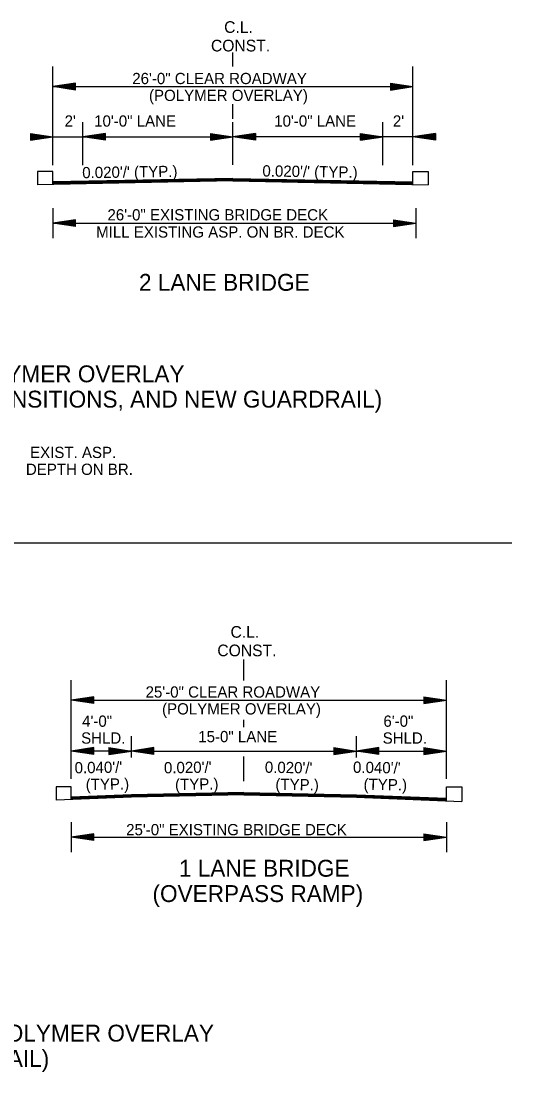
# Model space of a CAD drawing. Extents: x 544199 to 1930787, y -1968972 to 596640.
# Drawn here: x 546852 to 547180, y -1953372 to -1952672 of the extents above; entities that cross this region are included whole.
import ezdxf

# ---------------------------------------------------------------- set-up
doc = ezdxf.new("R2010")
doc.units = 0
doc.layers.add('R_Border', color=7, linetype='Continuous')
doc.layers.add('R_Draft', color=7, linetype='Continuous')

msp = doc.modelspace()

# ---------------------------------------------------------------- linework, layer by layer
at = {"layer": 'R_Border'}
for p, q in [((546863.54, -1952771.93), (546863.53, -1952780.75)), ((546873.71, -1952771.93), (546863.54, -1952771.93)), ((546873.71, -1952780.37), (546873.71, -1952771.93)), ((547113.71, -1952780.37), (547113.71, -1952771.93)), ((547113.71, -1952771.93), (547123.88, -1952771.93)), ((547123.88, -1952771.93), (547123.89, -1952780.75)), ((546332.99, -1953019.33), (547179.7, -1953019.33)), ((546875.84, -1953181.97), (546875.84, -1953190.96)), ((546886.01, -1953181.97), (546875.84, -1953181.97)), ((546886.01, -1953190.38), (546886.01, -1953181.97)), ((547136.01, -1953181.97), (547146.17, -1953181.97)), ((547136.01, -1953191.18), (547136.01, -1953181.97)), ((547146.17, -1953181.97), (547146.17, -1953191.76))]:
    msp.add_line(p, q, dxfattribs=at)
at = {"layer": 'R_Draft'}
for p, q in [((546993.71, -1952701.91), (546993.71, -1952692.61)), ((546873.71, -1952767.69), (546873.71, -1952701.96)), ((547113.71, -1952767.69), (547113.71, -1952701.96)), ((546888.71, -1952713.08), (546873.71, -1952715.33)), ((546888.71, -1952713.45), (546876.21, -1952715.33)), ((546888.71, -1952717.58), (546888.71, -1952713.08)), ((547098.71, -1952713.08), (547113.71, -1952715.33)), ((547098.71, -1952713.08), (547098.71, -1952717.58)), ((547098.71, -1952713.45), (547111.2, -1952715.33)), ((546873.71, -1952715.33), (547113.71, -1952715.33)), ((546888.71, -1952717.58), (546873.71, -1952715.33)), ((546888.71, -1952717.2), (546876.21, -1952715.33)), ((546888.71, -1952713.84), (546878.79, -1952715.33)), ((546888.71, -1952716.82), (546878.79, -1952715.33)), ((546888.71, -1952714.21), (546881.29, -1952715.33)), ((546888.71, -1952716.45), (546881.29, -1952715.33)), ((546888.71, -1952714.59), (546883.83, -1952715.33)), ((546888.71, -1952716.06), (546883.83, -1952715.33)), ((546888.71, -1952714.98), (546886.34, -1952715.33)), ((546888.71, -1952715.68), (546886.34, -1952715.33)), ((547098.71, -1952713.84), (547108.62, -1952715.33)), ((547098.71, -1952714.21), (547106.13, -1952715.33)), ((547098.71, -1952714.6), (547103.58, -1952715.33)), ((547098.71, -1952714.98), (547101.08, -1952715.33)), ((547098.71, -1952717.58), (547113.71, -1952715.33)), ((547098.71, -1952716.06), (547103.58, -1952715.33)), ((547098.71, -1952716.82), (547108.62, -1952715.33)), ((547098.71, -1952717.2), (547111.2, -1952715.33)), ((547098.71, -1952716.45), (547106.13, -1952715.33)), ((547098.71, -1952715.68), (547101.08, -1952715.33)), ((546993.71, -1952736.85), (546993.71, -1952726.98)), ((546893.71, -1952767.69), (546893.71, -1952738.97)), ((546993.71, -1952767.52), (546993.71, -1952738.97)), ((547093.71, -1952767.69), (547093.71, -1952738.97)), ((546858.71, -1952746.62), (546873.71, -1952748.87)), ((546858.71, -1952746.62), (546858.71, -1952751.12)), ((546858.71, -1952746.99), (546871.2, -1952748.87)), ((546858.71, -1952747.37), (546868.62, -1952748.87)), ((546858.71, -1952747.75), (546866.13, -1952748.87)), ((546858.71, -1952748.14), (546863.58, -1952748.87)), ((546858.71, -1952748.51), (546861.08, -1952748.87)), ((546908.71, -1952746.62), (546893.71, -1952748.87)), ((546908.71, -1952746.99), (546896.21, -1952748.87)), ((546908.71, -1952747.37), (546898.79, -1952748.87)), ((546908.71, -1952747.75), (546901.29, -1952748.87)), ((546908.71, -1952748.13), (546903.83, -1952748.87)), ((546908.71, -1952748.51), (546906.34, -1952748.87)), ((546908.71, -1952751.12), (546908.71, -1952746.62)), ((546978.71, -1952746.62), (546993.71, -1952748.87)), ((546978.71, -1952746.62), (546978.71, -1952751.12)), ((546978.71, -1952746.99), (546991.2, -1952748.87)), ((546978.71, -1952747.37), (546988.62, -1952748.87)), ((546978.71, -1952747.75), (546986.13, -1952748.87)), ((546978.71, -1952748.14), (546983.58, -1952748.87)), ((546978.71, -1952748.51), (546981.08, -1952748.87)), ((547008.71, -1952746.62), (546993.71, -1952748.87)), ((547008.71, -1952746.99), (546996.21, -1952748.87)), ((547008.71, -1952747.37), (546998.79, -1952748.87)), ((547008.71, -1952747.75), (547001.29, -1952748.87)), ((547008.71, -1952748.14), (547003.83, -1952748.87)), ((547008.71, -1952748.51), (547006.34, -1952748.87)), ((547008.71, -1952746.62), (547008.71, -1952751.12)), ((547078.71, -1952746.62), (547093.71, -1952748.87)), ((547078.71, -1952751.12), (547078.71, -1952746.62)), ((547078.71, -1952746.99), (547091.2, -1952748.87)), ((547078.71, -1952747.37), (547088.62, -1952748.87)), ((547078.71, -1952747.75), (547086.13, -1952748.87)), ((547078.71, -1952748.13), (547083.58, -1952748.87)), ((547078.71, -1952748.51), (547081.08, -1952748.87)), ((547128.71, -1952746.62), (547113.71, -1952748.87)), ((547128.71, -1952746.99), (547116.21, -1952748.87)), ((547128.71, -1952747.37), (547118.79, -1952748.87)), ((547128.71, -1952747.75), (547121.29, -1952748.87)), ((547128.71, -1952748.14), (547123.83, -1952748.87)), ((547128.71, -1952748.51), (547126.34, -1952748.87)), ((547128.71, -1952746.62), (547128.71, -1952751.12)), ((546858.71, -1952751.12), (546873.71, -1952748.87)), ((546858.71, -1952749.6), (546863.58, -1952748.87)), ((546858.71, -1952750.36), (546868.62, -1952748.87)), ((546858.71, -1952750.74), (546871.2, -1952748.87)), ((546858.71, -1952749.98), (546866.13, -1952748.87)), ((546858.71, -1952749.22), (546861.08, -1952748.87)), ((546873.71, -1952748.87), (546993.71, -1952748.87)), ((546908.71, -1952751.12), (546893.71, -1952748.87)), ((546908.71, -1952750.74), (546896.21, -1952748.87)), ((546908.71, -1952750.36), (546898.79, -1952748.87)), ((546908.71, -1952749.98), (546901.29, -1952748.87)), ((546908.71, -1952749.59), (546903.83, -1952748.87)), ((546908.71, -1952749.22), (546906.34, -1952748.87)), ((546978.71, -1952751.12), (546993.71, -1952748.87)), ((546978.71, -1952749.6), (546983.58, -1952748.87)), ((546978.71, -1952750.36), (546988.62, -1952748.87)), ((546978.71, -1952750.74), (546991.2, -1952748.87)), ((546978.71, -1952749.98), (546986.13, -1952748.87)), ((546978.71, -1952749.22), (546981.08, -1952748.87)), ((547113.71, -1952748.87), (546993.71, -1952748.87)), ((547008.71, -1952751.12), (546993.71, -1952748.87)), ((547008.71, -1952750.74), (546996.21, -1952748.87)), ((547008.71, -1952750.36), (546998.79, -1952748.87)), ((547008.71, -1952749.98), (547001.29, -1952748.87)), ((547008.71, -1952749.6), (547003.83, -1952748.87)), ((547008.71, -1952749.22), (547006.34, -1952748.87)), ((547078.71, -1952751.12), (547093.71, -1952748.87)), ((547078.71, -1952749.59), (547083.58, -1952748.87)), ((547078.71, -1952750.36), (547088.62, -1952748.87)), ((547078.71, -1952750.74), (547091.2, -1952748.87)), ((547078.71, -1952749.98), (547086.13, -1952748.87)), ((547078.71, -1952749.22), (547081.08, -1952748.87)), ((547128.71, -1952751.12), (547113.71, -1952748.87)), ((547128.71, -1952750.74), (547116.21, -1952748.87)), ((547128.71, -1952750.36), (547118.79, -1952748.87)), ((547128.71, -1952749.98), (547121.29, -1952748.87)), ((547128.71, -1952749.6), (547123.83, -1952748.87)), ((547128.71, -1952749.22), (547126.34, -1952748.87)), ((546993.71, -1952776.47), (546873.71, -1952778.87)), ((546993.71, -1952776.47), (547113.71, -1952778.87)), ((546993.74, -1952778.14), (546863.53, -1952780.75)), ((546993.71, -1952776.77), (546873.71, -1952779.17)), ((546993.72, -1952777.07), (546873.71, -1952779.47)), ((546993.73, -1952777.37), (546873.71, -1952779.77)), ((546993.73, -1952777.67), (546873.71, -1952780.07)), ((546993.74, -1952777.97), (546873.71, -1952780.37)), ((546993.67, -1952778.14), (547123.89, -1952780.75)), ((546993.68, -1952777.67), (547113.71, -1952780.07)), ((546993.68, -1952777.97), (547113.71, -1952780.37)), ((546993.69, -1952777.37), (547113.71, -1952779.77)), ((546993.7, -1952776.77), (547113.71, -1952779.17)), ((546993.7, -1952777.07), (547113.71, -1952779.47)), ((546873.71, -1952796.33), (546873.71, -1952816.33)), ((547115.71, -1952796.33), (547115.71, -1952816.33)), ((546888.71, -1952804.08), (546873.71, -1952806.33)), ((546888.71, -1952804.46), (546876.21, -1952806.33)), ((546888.71, -1952808.58), (546888.71, -1952804.08)), ((547100.71, -1952804.08), (547115.71, -1952806.33)), ((547100.71, -1952804.08), (547100.71, -1952808.58)), ((547100.71, -1952804.46), (547113.2, -1952806.33)), ((546873.71, -1952806.33), (547115.71, -1952806.33)), ((546888.71, -1952808.58), (546873.71, -1952806.33)), ((546888.71, -1952808.21), (546876.21, -1952806.33)), ((546888.71, -1952804.84), (546878.79, -1952806.33)), ((546888.71, -1952807.82), (546878.79, -1952806.33)), ((546888.71, -1952805.21), (546881.29, -1952806.33)), ((546888.71, -1952807.45), (546881.29, -1952806.33)), ((546888.71, -1952805.6), (546883.83, -1952806.33)), ((546888.71, -1952807.06), (546883.83, -1952806.33)), ((546888.71, -1952805.98), (546886.34, -1952806.33)), ((546888.71, -1952806.68), (546886.34, -1952806.33)), ((547100.71, -1952804.84), (547110.62, -1952806.33)), ((547100.71, -1952805.21), (547108.13, -1952806.33)), ((547100.71, -1952805.6), (547105.58, -1952806.33)), ((547100.71, -1952805.98), (547103.08, -1952806.33)), ((547100.71, -1952808.58), (547115.71, -1952806.33)), ((547100.71, -1952807.07), (547105.58, -1952806.33)), ((547100.71, -1952807.82), (547110.62, -1952806.33)), ((547100.71, -1952808.21), (547113.2, -1952806.33)), ((547100.71, -1952807.45), (547108.13, -1952806.33)), ((547100.71, -1952806.68), (547103.08, -1952806.33)), ((547001.01, -1953106.57), (547001.01, -1953097.27)), ((547001.01, -1953111.22), (547001.01, -1953101.92)), ((546886.01, -1953176.6), (546886.01, -1953110.87)), ((547136.01, -1953176.6), (547136.01, -1953110.87)), ((546901.01, -1953121.99), (546886.01, -1953124.24)), ((546901.01, -1953126.49), (546886.01, -1953124.24)), ((546901.01, -1953122.36), (546888.51, -1953124.24)), ((546901.01, -1953126.11), (546888.51, -1953124.24)), ((546891.01, -1953124.24), (547121.01, -1953124.24)), ((546901.01, -1953122.75), (546891.09, -1953124.24)), ((546901.01, -1953125.73), (546891.09, -1953124.24)), ((546901.01, -1953123.12), (546893.59, -1953124.24)), ((546901.01, -1953125.36), (546893.59, -1953124.24)), ((546901.01, -1953123.5), (546896.13, -1953124.24)), ((546901.01, -1953124.97), (546896.13, -1953124.24)), ((546901.01, -1953123.89), (546898.64, -1953124.24)), ((546901.01, -1953124.59), (546898.64, -1953124.24)), ((546901.01, -1953126.49), (546901.01, -1953121.99)), ((547121.01, -1953121.99), (547136.01, -1953124.24)), ((547121.01, -1953121.99), (547121.01, -1953126.49)), ((547121.01, -1953122.36), (547133.5, -1953124.24)), ((547121.01, -1953122.75), (547130.92, -1953124.24)), ((547121.01, -1953123.12), (547128.42, -1953124.24)), ((547121.01, -1953123.51), (547125.88, -1953124.24)), ((547121.01, -1953123.89), (547123.38, -1953124.24)), ((547121.01, -1953126.49), (547136.01, -1953124.24)), ((547121.01, -1953124.97), (547125.88, -1953124.24)), ((547121.01, -1953125.73), (547130.92, -1953124.24)), ((547121.01, -1953126.11), (547133.5, -1953124.24)), ((547121.01, -1953125.36), (547128.42, -1953124.24)), ((547121.01, -1953124.59), (547123.38, -1953124.24)), ((547001.01, -1953142.34), (547001.01, -1953137.44)), ((546926.01, -1953162.56), (546926.01, -1953148.28)), ((547076.01, -1953162.56), (547076.01, -1953148.28)), ((546901.01, -1953155.93), (546886.01, -1953158.18)), ((546901.01, -1953160.43), (546886.01, -1953158.18)), ((546901.01, -1953156.3), (546888.51, -1953158.18)), ((546901.01, -1953160.05), (546888.51, -1953158.18)), ((546931.01, -1953158.18), (546891.01, -1953158.18)), ((546901.01, -1953156.68), (546891.09, -1953158.18)), ((546901.01, -1953159.67), (546891.09, -1953158.18)), ((546901.01, -1953157.06), (546893.59, -1953158.18)), ((546901.01, -1953159.29), (546893.59, -1953158.18)), ((546901.01, -1953157.44), (546896.13, -1953158.18)), ((546901.01, -1953158.9), (546896.13, -1953158.18)), ((546901.01, -1953157.82), (546898.64, -1953158.18)), ((546901.01, -1953158.53), (546898.64, -1953158.18)), ((546901.01, -1953160.43), (546901.01, -1953155.93)), ((546911.01, -1953155.93), (546926.01, -1953158.18)), ((546911.01, -1953155.93), (546911.01, -1953160.43)), ((546911.01, -1953156.3), (546923.5, -1953158.18)), ((546911.01, -1953156.68), (546920.92, -1953158.18)), ((546911.01, -1953157.06), (546918.42, -1953158.18)), ((546911.01, -1953157.45), (546915.88, -1953158.18)), ((546911.01, -1953157.82), (546913.38, -1953158.18)), ((546911.01, -1953160.43), (546926.01, -1953158.18)), ((546911.01, -1953158.91), (546915.88, -1953158.18)), ((546911.01, -1953159.67), (546920.92, -1953158.18)), ((546911.01, -1953160.05), (546923.5, -1953158.18)), ((546911.01, -1953159.29), (546918.42, -1953158.18)), ((546911.01, -1953158.53), (546913.38, -1953158.18)), ((546941.01, -1953155.93), (546926.01, -1953158.18)), ((546941.01, -1953160.43), (546926.01, -1953158.18)), ((546941.01, -1953156.3), (546928.51, -1953158.18)), ((546941.01, -1953160.05), (546928.51, -1953158.18)), ((546931.01, -1953158.18), (547071.01, -1953158.18)), ((546941.01, -1953156.68), (546931.09, -1953158.18)), ((546941.01, -1953159.67), (546931.09, -1953158.18)), ((546941.01, -1953157.06), (546933.59, -1953158.18)), ((546941.01, -1953159.29), (546933.59, -1953158.18)), ((546941.01, -1953157.44), (546936.13, -1953158.18)), ((546941.01, -1953158.9), (546936.13, -1953158.18)), ((546941.01, -1953157.82), (546938.64, -1953158.18)), ((546941.01, -1953158.53), (546938.64, -1953158.18)), ((546941.01, -1953160.43), (546941.01, -1953155.93)), ((547001.01, -1953178.3), (547001.01, -1953161.85)), ((547061.01, -1953155.93), (547076.01, -1953158.18)), ((547061.01, -1953155.93), (547061.01, -1953160.43)), ((547061.01, -1953156.3), (547073.5, -1953158.18)), ((547061.01, -1953156.68), (547070.92, -1953158.18)), ((547061.01, -1953157.06), (547068.42, -1953158.18)), ((547061.01, -1953157.45), (547065.88, -1953158.18)), ((547061.01, -1953157.82), (547063.38, -1953158.18)), ((547061.01, -1953160.43), (547076.01, -1953158.18)), ((547061.01, -1953158.91), (547065.88, -1953158.18)), ((547061.01, -1953159.67), (547070.92, -1953158.18)), ((547061.01, -1953160.05), (547073.5, -1953158.18)), ((547061.01, -1953159.29), (547068.42, -1953158.18)), ((547061.01, -1953158.53), (547063.38, -1953158.18)), ((547071.01, -1953158.18), (547121.01, -1953158.18)), ((547091.01, -1953155.93), (547076.01, -1953158.18)), ((547091.01, -1953160.43), (547076.01, -1953158.18)), ((547091.01, -1953156.3), (547078.51, -1953158.18)), ((547091.01, -1953160.05), (547078.51, -1953158.18)), ((547091.01, -1953156.68), (547081.09, -1953158.18)), ((547091.01, -1953159.67), (547081.09, -1953158.18)), ((547091.01, -1953157.06), (547083.59, -1953158.18)), ((547091.01, -1953159.29), (547083.59, -1953158.18)), ((547091.01, -1953157.44), (547086.13, -1953158.18)), ((547091.01, -1953158.9), (547086.13, -1953158.18)), ((547091.01, -1953157.82), (547088.64, -1953158.18)), ((547091.01, -1953158.53), (547088.64, -1953158.18)), ((547091.01, -1953160.43), (547091.01, -1953155.93)), ((547121.01, -1953155.93), (547136.01, -1953158.18)), ((547121.01, -1953155.93), (547121.01, -1953160.43)), ((547121.01, -1953156.3), (547133.5, -1953158.18)), ((547121.01, -1953156.68), (547130.92, -1953158.18)), ((547121.01, -1953157.06), (547128.42, -1953158.18)), ((547121.01, -1953157.45), (547125.88, -1953158.18)), ((547121.01, -1953157.82), (547123.38, -1953158.18)), ((547121.01, -1953160.43), (547136.01, -1953158.18)), ((547121.01, -1953158.91), (547125.88, -1953158.18)), ((547121.01, -1953159.67), (547130.92, -1953158.18)), ((547121.01, -1953160.05), (547133.5, -1953158.18)), ((547121.01, -1953159.29), (547128.42, -1953158.18)), ((547121.01, -1953158.53), (547123.38, -1953158.18)), ((546926.01, -1953188.95), (546875.84, -1953190.96)), ((546926.01, -1953187.28), (546886.01, -1953188.88)), ((546926.01, -1953187.58), (546886.01, -1953189.18)), ((546926.01, -1953187.88), (546886.01, -1953189.48)), ((546926.01, -1953188.18), (546886.01, -1953189.78)), ((546926.01, -1953188.48), (546886.01, -1953190.08)), ((546926.01, -1953188.78), (546886.01, -1953190.38)), ((547001.01, -1953185.78), (546926.01, -1953187.28)), ((547001.01, -1953186.08), (546926.01, -1953187.58)), ((547001.02, -1953186.38), (546926.01, -1953187.88)), ((547001.02, -1953186.68), (546926.01, -1953188.18)), ((547001.03, -1953186.98), (546926.01, -1953188.48)), ((547001.04, -1953187.28), (546926.01, -1953188.78)), ((547001.04, -1953187.45), (546926.01, -1953188.95)), ((547000.97, -1953187.45), (547076.01, -1953188.95)), ((547000.98, -1953186.98), (547076.01, -1953188.48)), ((547000.98, -1953187.28), (547076.01, -1953188.78)), ((547000.99, -1953186.38), (547076.01, -1953187.88)), ((547000.99, -1953186.68), (547076.01, -1953188.18)), ((547001, -1953186.08), (547076.01, -1953187.58)), ((547001.01, -1953185.78), (547076.01, -1953187.28)), ((547076.01, -1953187.28), (547136.01, -1953189.68)), ((547076.01, -1953187.58), (547136.01, -1953189.98)), ((547076.01, -1953187.88), (547136.01, -1953190.28)), ((547076.01, -1953188.18), (547136.01, -1953190.58)), ((547076.01, -1953188.48), (547136.01, -1953190.88)), ((547076.01, -1953188.78), (547136.01, -1953191.18)), ((547076.01, -1953188.95), (547146.17, -1953191.76)), ((546886.01, -1953205.64), (546886.01, -1953225.64)), ((547136.01, -1953205.64), (547136.01, -1953225.64)), ((546901.01, -1953213.39), (546886.01, -1953215.64)), ((546901.01, -1953217.89), (546886.01, -1953215.64)), ((546901.01, -1953213.77), (546888.51, -1953215.64)), ((546901.01, -1953217.52), (546888.51, -1953215.64)), ((546891.01, -1953215.64), (547121.01, -1953215.64)), ((546901.01, -1953214.15), (546891.09, -1953215.64)), ((546901.01, -1953217.13), (546891.09, -1953215.64)), ((546901.01, -1953214.52), (546893.59, -1953215.64)), ((546901.01, -1953216.76), (546893.59, -1953215.64)), ((546901.01, -1953214.91), (546896.13, -1953215.64)), ((546901.01, -1953216.37), (546896.13, -1953215.64)), ((546901.01, -1953215.29), (546898.64, -1953215.64)), ((546901.01, -1953215.99), (546898.64, -1953215.64)), ((546901.01, -1953217.89), (546901.01, -1953213.39)), ((547121.01, -1953213.39), (547136.01, -1953215.64)), ((547121.01, -1953213.39), (547121.01, -1953217.89)), ((547121.01, -1953213.77), (547133.5, -1953215.64)), ((547121.01, -1953214.15), (547130.92, -1953215.64)), ((547121.01, -1953214.52), (547128.42, -1953215.64)), ((547121.01, -1953214.91), (547125.88, -1953215.64)), ((547121.01, -1953215.29), (547123.38, -1953215.64)), ((547121.01, -1953217.89), (547136.01, -1953215.64)), ((547121.01, -1953216.38), (547125.88, -1953215.64)), ((547121.01, -1953217.13), (547130.92, -1953215.64)), ((547121.01, -1953217.52), (547133.5, -1953215.64)), ((547121.01, -1953216.76), (547128.42, -1953215.64)), ((547121.01, -1953215.99), (547123.38, -1953215.64))]:
    msp.add_line(p, q, dxfattribs=at)

# ---------------------------------------------------------------- texts
for s, height, p in [('C.L.', 7.8, (546987.86, -1952679.52)), ('CONST.', 7.8, (546979.08, -1952691.88)), ('26\'-0" CLEAR ROADWAY ', 7.5, (546926.62, -1952713.66)), ('(POLYMER OVERLAY)', 7.5, (546937.78, -1952724.91)), ("2'", 7.5, (546881.52, -1952742)), ('10\'-0" LANE', 7.5, (546901.23, -1952742)), ('10\'-0" LANE', 7.5, (547021.23, -1952742)), ("2'", 7.5, (547100.32, -1952742)), ('26\'-0" EXISTING BRIDGE DECK', 7.5, (546910.09, -1952804.5)), ('MILL EXISTING ASP. ON BR. DECK', 7.5, (546902.55, -1952815.96)), ('2 LANE BRIDGE', 11.25, (546931.11, -1952851.41)), ('26 FT. CLEAR ROADWAY BRIDGE - POLYMER OVERLAY', 11.25, (546557.65, -1952912.39)), ('(BRIDGE WITH MILLING ASPHALT ON BR. DECK, ROAD TRANSITIONS, AND NEW GUARDRAIL)', 11.25, (546415.3, -1952929.26)), (' EXIST. ASP. ', 7.5, (546855.73, -1952962.88)), ('DEPTH ON BR. ', 7.5, (546855.73, -1952974.13)), ('C.L.', 7.8, (546992.11, -1953082.67)), ('CONST.', 7.8, (546983.33, -1953095.03)), ('25\'-0" CLEAR ROADWAY ', 7.5, (546935.49, -1953122.57)), ('(POLYMER OVERLAY)', 7.5, (546946.48, -1953133.82)), ('4\'-0" ', 7.5, (546893.22, -1953142)), ('6\'-0" ', 7.5, (547094.01, -1953142)), ('SHLD.', 7.5, (546892.54, -1953153.25)), ('15-0" LANE', 7.5, (546970.6, -1953152.3)), ('SHLD.', 7.5, (547093.51, -1953153.25)), ('25\'-0" EXISTING BRIDGE DECK', 7.5, (546922.56, -1953214.32)), ('1 LANE BRIDGE ', 11.25, (546957.74, -1953241.94)), ('(OVERPASS RAMP)', 11.25, (546940.11, -1953258.82)), ('25 FT. CLEAR ROADWAY BRIDGE - POLYMER OVERLAY', 11.25, (546577.32, -1953351.84)), ('(NEW GUARDRAIL)', 11.25, (546734.2, -1953368.71))]:
    msp.add_text(s, height=height, dxfattribs=at).set_placement(p)
for s, rotation, p in [("0.020'/' (TYP.)", 0.87191, (546893.33, -1952776.43)), ("0.020'/' (TYP.)", 359.12809, (547013.31, -1952775.2)), ("0.040'/' ", 0.87191, (546888.25, -1953173.08)), ("0.020'/' ", 0.87191, (546947.79, -1953173.08)), ("0.020'/' ", 359.12809, (547014.93, -1953172.67)), ("0.040'/' ", 359.12809, (547073.71, -1953172.67)), ('(TYP.)', 0.87191, (546895.62, -1953184.22)), ('(TYP.)', 0.87191, (546955.16, -1953184.22)), ('(TYP.)', 359.12809, (547021.97, -1953184.03)), ('(TYP.)', 359.12809, (547080.74, -1953184.03))]:
    msp.add_text(s, height=7.5, rotation=rotation, dxfattribs=at).set_placement(p)

doc.saveas('drawing.dxf')
